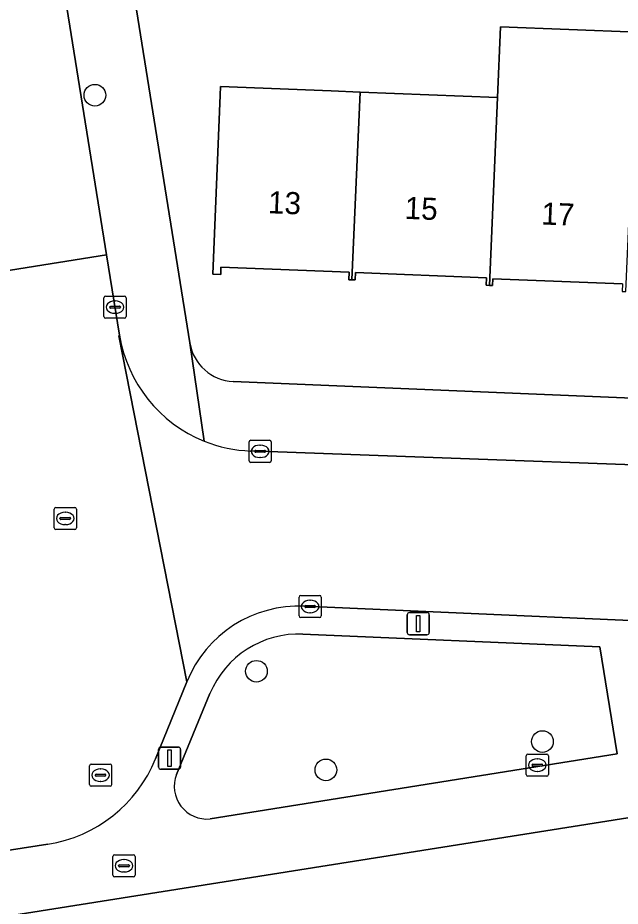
# Model space of a CAD drawing. Extents: x 160077 to 160948, y 386481 to 387498.
# Drawn here: x 160707.38 to 160734.61, y 387064.36 to 387104.54 of the extents above; entities that cross this region are included whole.
import ezdxf

# ---------------------------------------------------------------- set-up
doc = ezdxf.new("R2010")
doc.units = 0
for name, color, linetype in [('IMGEO_Boom', 7, 'Continuous'), ('IMGEO_Brandkraan', 7, 'Continuous'), ('IMGEO_Erf', 7, 'Continuous'), ('IMGEO_Groenvoorziening', 7, 'Continuous'), ('IMGEO_Kolk', 7, 'Continuous'), ('IMGEO_Lichtmast', 7, 'Continuous'), ('IMGEO_Pand', 7, 'Continuous'), ('IMGEO_Pand_nummerreeks', 7, 'Continuous'), ('IMGEO_Rijbaan_lokaal_open', 7, 'Continuous'), ('IMGEO_Rioolput', 7, 'Continuous'), ('IMGEO_Voetpad_open', 7, 'Continuous')]:
    doc.layers.add(name, color=color, linetype=linetype)

msp = doc.modelspace()

# ---------------------------------------------------------------- linework, layer by layer
at = {"layer": 'IMGEO_Boom'}
for centre in [(160710.866, 387101.038), (160718.166, 387074.987), (160731.094, 387071.808), (160721.307, 387070.528)]:
    msp.add_circle(centre, 0.489, dxfattribs=at)
at = {"layer": 'IMGEO_Brandkraan'}
for p, q in [((160711.756, 387066.692), (160712.608, 387066.692)), ((160711.681, 387065.766), (160711.681, 387066.618)), ((160712.169, 387066.472), (160712.194, 387066.472)), ((160712.682, 387066.618), (160712.682, 387065.766)), ((160711.94, 387066.186), (160711.94, 387066.198)), ((160712.378, 387066.149), (160711.98, 387066.149)), ((160711.983, 387066.235), (160712.381, 387066.235)), ((160712.192, 387065.912), (160712.167, 387065.912)), ((160712.424, 387066.198), (160712.424, 387066.186)), ((160712.608, 387065.692), (160711.756, 387065.692))]:
    msp.add_line(p, q, dxfattribs=at)
for points in [[(160711.756, 387066.692), (160712.608, 387066.692)], [(160711.681, 387065.766), (160711.681, 387066.618)], [(160712.682, 387066.618), (160712.682, 387065.766)], [(160712.608, 387065.692), (160711.756, 387065.692)]]:
    msp.add_lwpolyline(points, dxfattribs=at)
for centre, radius, start, end in [((160711.758, 387066.616), 0.0765, 91.552, 178.448), ((160711.758, 387066.616), 0.0765, 91.552, 178.448), ((160712.606, 387066.616), 0.0765, 1.552, 88.448), ((160712.606, 387066.616), 0.0765, 1.552, 88.448), ((160711.98, 387066.195), 0.0403, 85.8775, 175.7526), ((160711.977, 387066.185), 0.0366, 178.938, 274.7102), ((160712.381, 387066.192), 0.043, 264.8664, 352.4533), ((160712.385, 387066.197), 0.0386, 1.7309, 96.639), ((160711.758, 387065.768), 0.0765, 181.552, 268.448), ((160711.758, 387065.768), 0.0765, 181.552, 268.448), ((160712.606, 387065.768), 0.0765, 271.552, 358.448), ((160712.606, 387065.768), 0.0765, 271.552, 358.448)]:
    msp.add_arc(centre, radius, start, end, dxfattribs=at)
for centre, major_axis, ratio, start_param, end_param in [((160712.168, 387066.192), (-0.387, 0.002), 0.722429, 4.712389, 7.853982), ((160712.193, 387066.192), (-0.39, 0.002), 0.717154, 1.570796, 4.712389)]:
    msp.add_ellipse(centre, major_axis=major_axis, ratio=ratio, start_param=start_param, end_param=end_param, dxfattribs=at)
at = {"layer": 'IMGEO_Erf'}
for points in [[(160711.628, 387111.882), (160715.161, 387089.838)], [(160734.715, 387092.505), (160728.856, 387092.741), (160728.844, 387092.435), (160728.698, 387092.44), (160728.549, 387092.446), (160728.563, 387092.781), (160722.642, 387093.019), (160722.629, 387092.682), (160722.485, 387092.688), (160722.338, 387092.694), (160722.351, 387093.036), (160716.565, 387093.268), (160716.551, 387092.932), (160716.204, 387092.946), (160716.53, 387101.04), (160716.546, 387101.433), (160721.542, 387101.231), (160722.853, 387101.178), (160729.066, 387100.929), (160729.205, 387104.135), (160735.376, 387103.887)], [(160717.123, 387088.087), (160773.769, 387085.722), (160792.452, 387084.942), (160806.998, 387084.335)], [(160764.317, 387073.021), (160659.872, 387056.455), (160657.715, 387056.101)]]:
    msp.add_lwpolyline(points, dxfattribs=at)
msp.add_arc((160717.215, 387090.165), 2.08, 189.0518, 267.4532, dxfattribs=at)
at = {"layer": 'IMGEO_Groenvoorziening'}
for points in [[(160716.075, 387068.312), (160734.472, 387071.249), (160733.681, 387076.098), (160720.271, 387076.667)], [(160716.067, 387073.981), (160714.553, 387070.32)]]:
    msp.add_lwpolyline(points, dxfattribs=at)
for centre, radius, start, end in [((160720.09, 387072.318), 4.353, 87.6119, 157.5384), ((160715.934, 387069.786), 1.481, 158.8775, 275.4444)]:
    msp.add_arc(centre, radius, start, end, dxfattribs=at)
at = {"layer": 'IMGEO_Kolk'}
for p, q in [((160711.277, 387091.029), (160711.277, 387091.881)), ((160711.352, 387091.955), (160712.204, 387091.955)), ((160711.765, 387091.735), (160711.79, 387091.735)), ((160712.278, 387091.881), (160712.278, 387091.029)), ((160711.536, 387091.449), (160711.536, 387091.461)), ((160711.974, 387091.412), (160711.576, 387091.412)), ((160711.579, 387091.498), (160711.977, 387091.498)), ((160711.788, 387091.175), (160711.763, 387091.175)), ((160712.02, 387091.461), (160712.02, 387091.449)), ((160712.204, 387090.955), (160711.352, 387090.955)), ((160717.835, 387084.507), (160717.835, 387085.359)), ((160717.91, 387085.433), (160718.762, 387085.433)), ((160718.323, 387085.213), (160718.348, 387085.213)), ((160718.836, 387085.359), (160718.836, 387084.507)), ((160718.094, 387084.927), (160718.094, 387084.939)), ((160718.532, 387084.89), (160718.134, 387084.89)), ((160718.137, 387084.976), (160718.535, 387084.976)), ((160718.578, 387084.939), (160718.578, 387084.927)), ((160718.762, 387084.433), (160717.91, 387084.433)), ((160718.346, 387084.653), (160718.321, 387084.653)), ((160720.093, 387077.491), (160720.093, 387078.343)), ((160720.168, 387078.417), (160721.02, 387078.417)), ((160721.094, 387078.343), (160721.094, 387077.491)), ((160720.352, 387077.911), (160720.352, 387077.923)), ((160720.395, 387077.96), (160720.793, 387077.96)), ((160720.581, 387078.197), (160720.606, 387078.197)), ((160720.836, 387077.923), (160720.836, 387077.911)), ((160720.79, 387077.874), (160720.392, 387077.874)), ((160720.604, 387077.637), (160720.579, 387077.637)), ((160721.02, 387077.417), (160720.168, 387077.417)), ((160730.363, 387070.316), (160730.363, 387071.168)), ((160730.438, 387071.242), (160731.29, 387071.242)), ((160731.364, 387071.168), (160731.364, 387070.316)), ((160730.622, 387070.736), (160730.622, 387070.748)), ((160731.06, 387070.699), (160730.662, 387070.699)), ((160730.665, 387070.785), (160731.063, 387070.785)), ((160730.851, 387071.022), (160730.876, 387071.022)), ((160731.106, 387070.748), (160731.106, 387070.736)), ((160730.874, 387070.462), (160730.849, 387070.462)), ((160731.29, 387070.242), (160730.438, 387070.242))]:
    msp.add_line(p, q, dxfattribs=at)
for points in [[(160711.277, 387091.029), (160711.277, 387091.881)], [(160711.352, 387091.955), (160712.204, 387091.955)], [(160712.278, 387091.881), (160712.278, 387091.029)], [(160712.204, 387090.955), (160711.352, 387090.955)], [(160717.835, 387084.507), (160717.835, 387085.359)], [(160717.91, 387085.433), (160718.762, 387085.433)], [(160718.836, 387085.359), (160718.836, 387084.507)], [(160718.762, 387084.433), (160717.91, 387084.433)], [(160720.093, 387077.491), (160720.093, 387078.343)], [(160720.168, 387078.417), (160721.02, 387078.417)], [(160721.094, 387078.343), (160721.094, 387077.491)], [(160721.02, 387077.417), (160720.168, 387077.417)], [(160730.363, 387070.316), (160730.363, 387071.168)], [(160730.438, 387071.242), (160731.29, 387071.242)], [(160731.364, 387071.168), (160731.364, 387070.316)], [(160731.29, 387070.242), (160730.438, 387070.242)]]:
    msp.add_lwpolyline(points, dxfattribs=at)
for centre, radius, start, end in [((160711.354, 387091.879), 0.0765, 91.552, 178.448), ((160711.354, 387091.879), 0.0765, 91.552, 178.448), ((160712.202, 387091.879), 0.0765, 1.552, 88.448), ((160712.202, 387091.879), 0.0765, 1.552, 88.448), ((160711.576, 387091.458), 0.0403, 85.8775, 175.7526), ((160711.573, 387091.448), 0.0366, 178.938, 274.7102), ((160711.977, 387091.455), 0.043, 264.8664, 352.4533), ((160711.981, 387091.46), 0.0386, 1.7309, 96.639), ((160711.354, 387091.031), 0.0765, 181.552, 268.448), ((160711.354, 387091.031), 0.0765, 181.552, 268.448), ((160712.202, 387091.031), 0.0765, 271.552, 358.448), ((160712.202, 387091.031), 0.0765, 271.552, 358.448), ((160717.912, 387085.357), 0.0765, 91.552, 178.448), ((160717.912, 387085.357), 0.0765, 91.552, 178.448), ((160718.76, 387085.357), 0.0765, 1.552, 88.448), ((160718.76, 387085.357), 0.0765, 1.552, 88.448), ((160718.134, 387084.936), 0.0403, 85.8775, 175.7526), ((160718.131, 387084.926), 0.0366, 178.938, 274.7102), ((160718.535, 387084.933), 0.043, 264.8664, 352.4533), ((160718.539, 387084.938), 0.0386, 1.7309, 96.639), ((160717.912, 387084.509), 0.0765, 181.552, 268.448), ((160717.912, 387084.509), 0.0765, 181.552, 268.448), ((160718.76, 387084.509), 0.0765, 271.552, 358.448), ((160718.76, 387084.509), 0.0765, 271.552, 358.448), ((160720.17, 387078.341), 0.0765, 91.552, 178.448), ((160720.17, 387078.341), 0.0765, 91.552, 178.448), ((160721.018, 387078.341), 0.0765, 1.552, 88.448), ((160721.018, 387078.341), 0.0765, 1.552, 88.448), ((160720.392, 387077.92), 0.0403, 85.8775, 175.7526), ((160720.797, 387077.922), 0.0386, 1.7309, 96.639), ((160720.389, 387077.91), 0.0366, 178.938, 274.7102), ((160720.793, 387077.917), 0.043, 264.8664, 352.4533), ((160720.17, 387077.493), 0.0765, 181.552, 268.448), ((160720.17, 387077.493), 0.0765, 181.552, 268.448), ((160721.018, 387077.493), 0.0765, 271.552, 358.448), ((160721.018, 387077.493), 0.0765, 271.552, 358.448), ((160730.44, 387071.166), 0.0765, 91.552, 178.448), ((160730.44, 387071.166), 0.0765, 91.552, 178.448), ((160731.288, 387071.166), 0.0765, 1.552, 88.448), ((160731.288, 387071.166), 0.0765, 1.552, 88.448), ((160730.662, 387070.745), 0.0403, 85.8775, 175.7526), ((160730.659, 387070.735), 0.0366, 178.938, 274.7102), ((160731.063, 387070.742), 0.043, 264.8664, 352.4533), ((160731.067, 387070.747), 0.0386, 1.7309, 96.639), ((160730.44, 387070.318), 0.0765, 181.552, 268.448), ((160730.44, 387070.318), 0.0765, 181.552, 268.448), ((160731.288, 387070.318), 0.0765, 271.552, 358.448), ((160731.288, 387070.318), 0.0765, 271.552, 358.448)]:
    msp.add_arc(centre, radius, start, end, dxfattribs=at)
for centre, major_axis, ratio, start_param, end_param in [((160711.764, 387091.455), (-0.387, 0.002), 0.722429, 4.712389, 7.853982), ((160711.789, 387091.455), (-0.39, 0.002), 0.717154, 1.570796, 4.712389), ((160718.322, 387084.933), (-0.387, 0.002), 0.722429, 4.712389, 7.853982), ((160718.347, 387084.933), (-0.39, 0.002), 0.717154, 1.570796, 4.712389), ((160720.58, 387077.917), (-0.387, 0.002), 0.722429, 4.712389, 7.853982), ((160720.605, 387077.917), (-0.39, 0.002), 0.717154, 1.570796, 4.712389), ((160730.85, 387070.742), (-0.387, 0.002), 0.722429, 4.712389, 7.853982), ((160730.875, 387070.742), (-0.39, 0.002), 0.717154, 1.570796, 4.712389)]:
    msp.add_ellipse(centre, major_axis=major_axis, ratio=ratio, start_param=start_param, end_param=end_param, dxfattribs=at)
at = {"layer": 'IMGEO_Lichtmast'}
for p, q in [((160724.986, 387076.742), (160724.986, 387077.542)), ((160724.986, 387077.542), (160724.986, 387076.742)), ((160725.086, 387077.642), (160725.876, 387077.642)), ((160725.876, 387077.642), (160725.086, 387077.642)), ((160725.976, 387077.542), (160725.976, 387076.742)), ((160725.976, 387076.742), (160725.976, 387077.542)), ((160725.876, 387076.642), (160725.086, 387076.642)), ((160725.086, 387076.642), (160725.876, 387076.642)), ((160713.848, 387071.557), (160714.638, 387071.557)), ((160714.638, 387071.557), (160713.848, 387071.557)), ((160713.748, 387070.657), (160713.748, 387071.457)), ((160713.748, 387071.457), (160713.748, 387070.657)), ((160714.738, 387071.457), (160714.738, 387070.657)), ((160714.738, 387070.657), (160714.738, 387071.457)), ((160714.638, 387070.557), (160713.848, 387070.557)), ((160713.848, 387070.557), (160714.638, 387070.557))]:
    msp.add_line(p, q, dxfattribs=at)
for points in [[(160725.406, 387077.517), (160725.556, 387077.517), (160725.556, 387076.767), (160725.406, 387076.767), (160725.406, 387077.517)], [(160714.168, 387071.432), (160714.318, 387071.432), (160714.318, 387070.682), (160714.168, 387070.682), (160714.168, 387071.432)]]:
    msp.add_lwpolyline(points, dxfattribs=at)
for centre, start, end in [((160725.086, 387077.542), 90, 180), ((160725.086, 387077.542), 90, 180), ((160725.876, 387077.542), 0, 90), ((160725.876, 387077.542), 360, 90), ((160725.086, 387076.742), 180, 270), ((160725.086, 387076.742), 180, 270), ((160725.876, 387076.742), 270, 0), ((160725.876, 387076.742), 270, 0), ((160713.848, 387071.457), 90, 180), ((160713.848, 387071.457), 90, 180), ((160714.638, 387071.457), 0, 90), ((160714.638, 387071.457), 360, 90), ((160713.848, 387070.657), 180, 270), ((160713.848, 387070.657), 180, 270), ((160714.638, 387070.657), 270, 0), ((160714.638, 387070.657), 270, 0)]:
    msp.add_arc(centre, 0.1, start, end, dxfattribs=at)
at = {"layer": 'IMGEO_Pand'}
for points in [[(160735.237, 387100.681), (160735.376, 387103.887), (160729.205, 387104.135), (160729.066, 387100.929), (160728.698, 387092.44), (160728.844, 387092.435), (160728.856, 387092.741), (160734.715, 387092.505), (160734.701, 387092.161), (160734.868, 387092.154)], [(160722.853, 387101.178), (160721.542, 387101.231), (160716.546, 387101.433), (160716.53, 387101.04), (160716.204, 387092.946), (160716.551, 387092.932), (160716.565, 387093.268), (160722.351, 387093.036), (160722.338, 387092.694), (160722.485, 387092.688)], [(160729.066, 387100.929), (160722.853, 387101.178), (160722.485, 387092.688), (160722.629, 387092.682), (160722.642, 387093.019), (160728.563, 387092.781), (160728.549, 387092.446), (160728.698, 387092.44)]]:
    msp.add_lwpolyline(points, close=True, dxfattribs=at)
at = {"layer": 'IMGEO_Rijbaan_lokaal_open'}
msp.add_lwpolyline([(160697.4, 387182.692), (160690.522, 387181.605), (160695.324, 387150.595), (160701.234, 387113.428), (160704.487, 387092.713), (160711.396, 387093.824), (160709.278, 387106.996), (160708.636, 387110.99), (160708.56, 387111.463), (160703.49, 387144.296)], close=True, dxfattribs=at)
for points in [[(160713.612, 387071.033), (160715.02, 387074.512), (160711.951, 387090.162), (160711.981, 387090.187), (160711.396, 387093.824), (160704.487, 387092.713), (160706.177, 387081.955), (160706.464, 387080.128)], [(160711.981, 387090.187), (160711.951, 387090.162), (160715.02, 387074.512)], [(160773.647, 387082.791), (160745.121, 387083.957), (160717.906, 387084.949)], [(160720.337, 387077.929), (160742.256, 387076.971), (160766.945, 387075.9), (160773.348, 387075.641), (160773.647, 387082.791)], [(160701.47, 387073.263), (160683.343, 387070.392), (160657.001, 387066.193), (160654.925, 387065.876), (160656.065, 387058.898), (160658.172, 387059.228), (160660.387, 387059.554), (160685.645, 387063.559), (160708.737, 387067.166)]]:
    msp.add_lwpolyline(points, dxfattribs=at)
for centre, radius, start, end in [((160718.129, 387091.173), 6.227, 189.1094, 248.114), ((160718.134, 387091.177), 6.233, 248.0902, 267.9068), ((160720.097, 387072.458), 5.477, 87.485, 157.9691), ((160707.761, 387073.402), 6.312, 278.8924, 337.9527)]:
    msp.add_arc(centre, radius, start, end, dxfattribs=at)
at = {"layer": 'IMGEO_Rioolput'}
for p, q in [((160709.102, 387082.398), (160709.954, 387082.398)), ((160709.027, 387081.472), (160709.027, 387082.324)), ((160709.329, 387081.941), (160709.727, 387081.941)), ((160709.515, 387082.178), (160709.54, 387082.178)), ((160710.028, 387082.324), (160710.028, 387081.472)), ((160709.286, 387081.892), (160709.286, 387081.904)), ((160709.724, 387081.855), (160709.326, 387081.855)), ((160709.538, 387081.618), (160709.513, 387081.618)), ((160709.77, 387081.904), (160709.77, 387081.892)), ((160709.954, 387081.398), (160709.102, 387081.398)), ((160710.623, 387069.864), (160710.623, 387070.716)), ((160710.698, 387070.79), (160711.55, 387070.79)), ((160711.624, 387070.716), (160711.624, 387069.864)), ((160710.882, 387070.284), (160710.882, 387070.296)), ((160710.925, 387070.333), (160711.323, 387070.333)), ((160711.111, 387070.57), (160711.136, 387070.57)), ((160711.366, 387070.296), (160711.366, 387070.284)), ((160711.32, 387070.247), (160710.922, 387070.247)), ((160711.134, 387070.01), (160711.109, 387070.01)), ((160711.55, 387069.79), (160710.698, 387069.79))]:
    msp.add_line(p, q, dxfattribs=at)
for points in [[(160709.102, 387082.398), (160709.954, 387082.398)], [(160709.027, 387081.472), (160709.027, 387082.324)], [(160710.028, 387082.324), (160710.028, 387081.472)], [(160709.954, 387081.398), (160709.102, 387081.398)], [(160710.623, 387069.864), (160710.623, 387070.716)], [(160710.698, 387070.79), (160711.55, 387070.79)], [(160711.624, 387070.716), (160711.624, 387069.864)], [(160711.55, 387069.79), (160710.698, 387069.79)]]:
    msp.add_lwpolyline(points, dxfattribs=at)
for centre, radius, start, end in [((160709.104, 387082.322), 0.0765, 91.552, 178.448), ((160709.104, 387082.322), 0.0765, 91.552, 178.448), ((160709.952, 387082.322), 0.0765, 1.552, 88.448), ((160709.952, 387082.322), 0.0765, 1.552, 88.448), ((160709.326, 387081.901), 0.0403, 85.8775, 175.7526), ((160709.731, 387081.903), 0.0386, 1.7309, 96.639), ((160709.323, 387081.891), 0.0366, 178.938, 274.7102), ((160709.727, 387081.898), 0.043, 264.8664, 352.4533), ((160709.104, 387081.474), 0.0765, 181.552, 268.448), ((160709.104, 387081.474), 0.0765, 181.552, 268.448), ((160709.952, 387081.474), 0.0765, 271.552, 358.448), ((160709.952, 387081.474), 0.0765, 271.552, 358.448), ((160710.7, 387070.714), 0.0765, 91.552, 178.448), ((160710.7, 387070.714), 0.0765, 91.552, 178.448), ((160711.548, 387070.714), 0.0765, 1.552, 88.448), ((160711.548, 387070.714), 0.0765, 1.552, 88.448), ((160710.922, 387070.293), 0.0403, 85.8775, 175.7526), ((160710.919, 387070.283), 0.0366, 178.938, 274.7102), ((160711.323, 387070.29), 0.043, 264.8664, 352.4533), ((160711.327, 387070.295), 0.0386, 1.7309, 96.639), ((160710.7, 387069.866), 0.0765, 181.552, 268.448), ((160710.7, 387069.866), 0.0765, 181.552, 268.448), ((160711.548, 387069.866), 0.0765, 271.552, 358.448), ((160711.548, 387069.866), 0.0765, 271.552, 358.448)]:
    msp.add_arc(centre, radius, start, end, dxfattribs=at)
for centre, major_axis, ratio, start_param, end_param in [((160709.514, 387081.898), (-0.387, 0.002), 0.722429, 4.712389, 7.853982), ((160709.539, 387081.898), (-0.39, 0.002), 0.717154, 1.570796, 4.712389), ((160711.11, 387070.29), (-0.387, 0.002), 0.722429, 4.712389, 7.853982), ((160711.135, 387070.29), (-0.39, 0.002), 0.717154, 1.570796, 4.712389)]:
    msp.add_ellipse(centre, major_axis=major_axis, ratio=ratio, start_param=start_param, end_param=end_param, dxfattribs=at)
at = {"layer": 'IMGEO_Voetpad_open'}
for points in [[(160697.4, 387182.692), (160703.49, 387144.296), (160708.56, 387111.463), (160708.636, 387110.99), (160709.129, 387111.068), (160709.771, 387107.074), (160709.278, 387106.996), (160711.396, 387093.824), (160711.981, 387090.187)], [(160715.808, 387085.395), (160715.161, 387089.838), (160711.628, 387111.882), (160711.375, 387113.458), (160707.799, 387135.766)], [(160715.161, 387089.838), (160715.808, 387085.395)], [(160773.769, 387085.722), (160717.123, 387088.087)], [(160717.906, 387084.949), (160745.121, 387083.957), (160773.647, 387082.791), (160773.769, 387085.722)], [(160764.317, 387073.021), (160770.289, 387072.78), (160773.224, 387072.662), (160773.348, 387075.641), (160766.945, 387075.9), (160742.256, 387076.971), (160720.337, 387077.929)], [(160720.271, 387076.667), (160733.681, 387076.098), (160734.472, 387071.249), (160716.075, 387068.312)], [(160715.02, 387074.512), (160713.612, 387071.033)], [(160714.553, 387070.32), (160716.067, 387073.981)], [(160657.715, 387056.101), (160659.872, 387056.455), (160764.317, 387073.021)], [(160708.737, 387067.166), (160685.645, 387063.559), (160660.387, 387059.554), (160658.172, 387059.228), (160656.065, 387058.898), (160655.091, 387058.745), (160655.916, 387053.83)]]:
    msp.add_lwpolyline(points, dxfattribs=at)
for centre, radius, start, end in [((160718.129, 387091.173), 6.227, 189.1094, 248.114), ((160717.215, 387090.165), 2.08, 189.0518, 267.4532), ((160718.134, 387091.177), 6.233, 248.0902, 267.9068), ((160720.097, 387072.458), 5.477, 87.485, 157.9691), ((160720.09, 387072.318), 4.353, 87.6119, 157.5384), ((160707.761, 387073.402), 6.312, 278.8924, 337.9527), ((160715.934, 387069.786), 1.481, 158.8775, 275.4444)]:
    msp.add_arc(centre, radius, start, end, dxfattribs=at)

# ---------------------------------------------------------------- texts
at = {"layer": 'IMGEO_Pand_nummerreeks'}
for s, rotation, p in [('13', 357.6394, (160718.676, 387095.703)), ('15', 357.6405, (160724.853, 387095.449)), ('17', 357.6394, (160731.031, 387095.194))]:
    msp.add_text(s, height=1, rotation=rotation, dxfattribs=at).set_placement(p)

doc.saveas('drawing.dxf')
